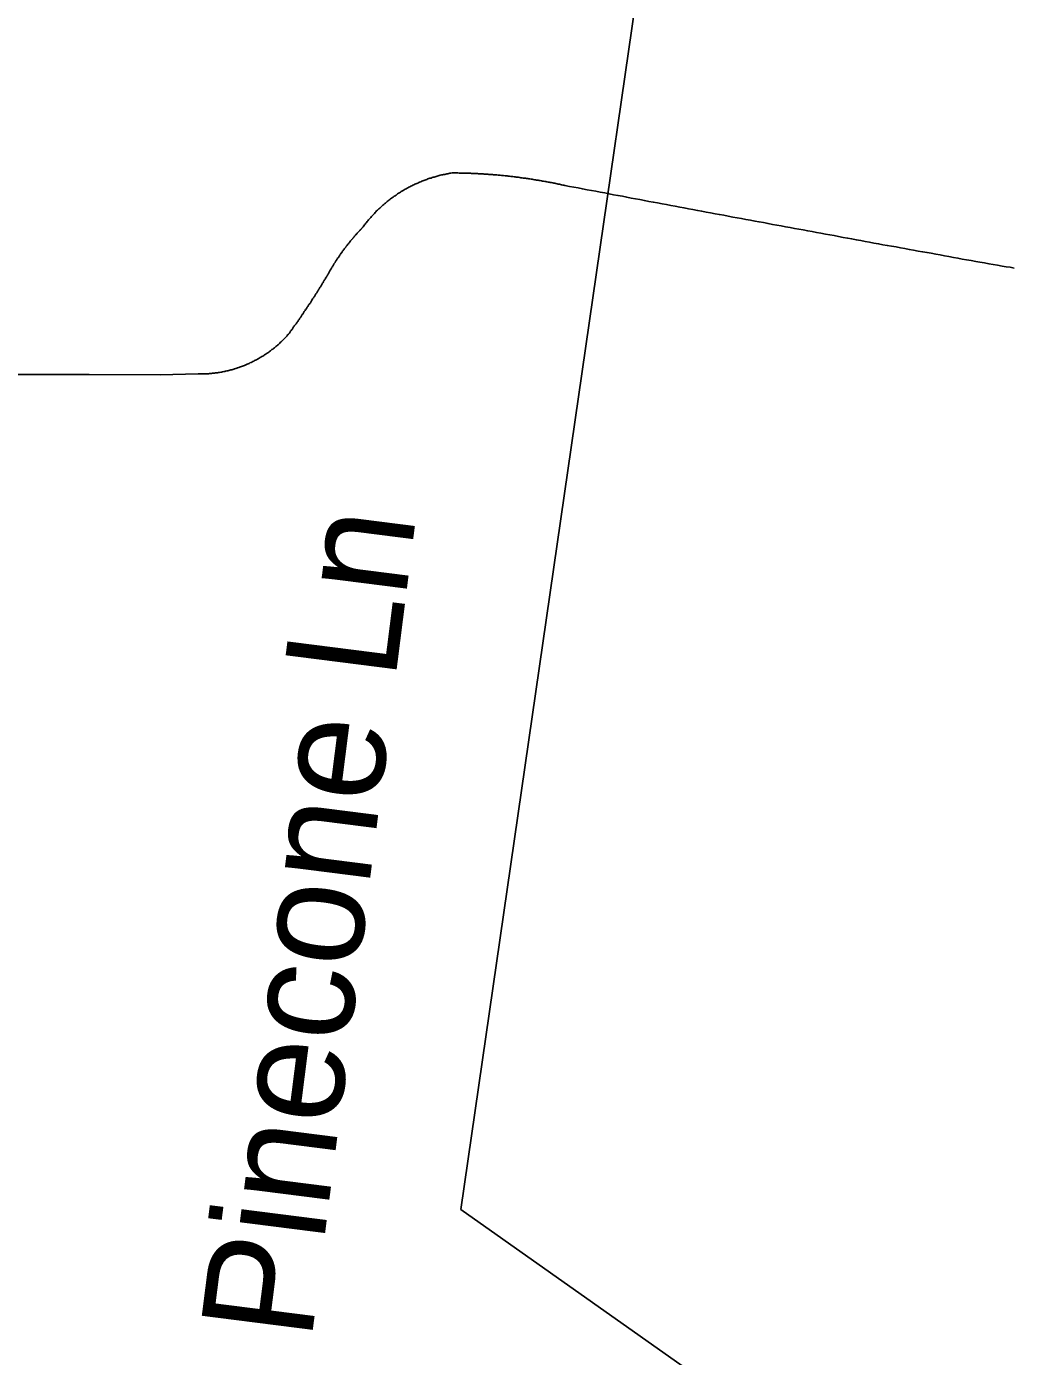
# Model space of a CAD drawing. Extents: x 1268485 to 1426702, y 514839 to 616766.
# Drawn here: x 1314099 to 1314677, y 536638 to 537417 of the extents above; entities that cross this region are included whole.
import ezdxf

# ---------------------------------------------------------------- set-up
doc = ezdxf.new("R2010")
doc.units = 0
for name, color, linetype in [('Old_Level_10', 7, 'Continuous'), ('Old_Level_35', 7, 'Continuous'), ('Old_Level_48', 7, 'Continuous'), ('Old_Level_49', 7, 'Continuous')]:
    doc.layers.add(name, color=color, linetype=linetype)

msp = doc.modelspace()

# ---------------------------------------------------------------- linework, layer by layer
at = {"layer": 'Old_Level_35'}
for points in [[(1314347.971, 537331.45), (1314347.355, 537331.398), (1314346.74, 537331.245), (1314346.125, 537331.142), (1314345.51, 537330.988), (1314344.895, 537330.885), (1314344.28, 537330.732), (1314343.664, 537330.629), (1314343.049, 537330.475), (1314342.332, 537330.373), (1314341.716, 537330.27), (1314341.101, 537330.065), (1314340.486, 537329.963), (1314339.871, 537329.758), (1314339.256, 537329.604), (1314338.641, 537329.45), (1314338.128, 537329.245), (1314337.513, 537329.04), (1314336.898, 537328.937), (1314336.283, 537328.732), (1314335.667, 537328.476), (1314334.95, 537328.322), (1314334.335, 537328.117), (1314333.719, 537327.964), (1314333.207, 537327.707), (1314332.592, 537327.502), (1314331.976, 537327.246), (1314331.361, 537327.041), (1314330.849, 537326.836), (1314330.234, 537326.579), (1314329.618, 537326.323), (1314329.003, 537326.067), (1314328.491, 537325.811), (1314327.875, 537325.554), (1314327.26, 537325.298), (1314326.748, 537325.041), (1314326.133, 537324.836), (1314325.517, 537324.478), (1314325.005, 537324.273), (1314324.39, 537323.914), (1314323.877, 537323.708), (1314323.262, 537323.401), (1314322.749, 537323.042), (1314322.134, 537322.735), (1314321.621, 537322.478), (1314321.006, 537322.171), (1314320.494, 537321.863), (1314319.878, 537321.505), (1314319.366, 537321.197), (1314318.853, 537320.889), (1314318.238, 537320.582), (1314317.725, 537320.172), (1314317.213, 537319.864), (1314316.598, 537319.505), (1314316.085, 537319.197), (1314315.675, 537318.839), (1314315.162, 537318.429), (1314314.547, 537318.121), (1314314.034, 537317.762), (1314313.522, 537317.352), (1314313.009, 537316.993), (1314312.497, 537316.634), (1314311.984, 537316.276), (1314311.471, 537315.814), (1314310.959, 537315.456), (1314310.549, 537315.045), (1314310.036, 537314.635), (1314309.523, 537314.276), (1314309.011, 537313.815), (1314308.498, 537313.456), (1314307.985, 537312.995), (1314307.473, 537312.636), (1314306.96, 537312.175), (1314306.653, 537311.765), (1314306.14, 537311.303), (1314305.627, 537310.893), (1314305.115, 537310.432), (1314304.705, 537310.022), (1314304.294, 537309.56), (1314303.782, 537309.15), (1314303.372, 537308.637), (1314302.859, 537308.176), (1314302.552, 537307.766), (1314302.039, 537307.253), (1314301.629, 537306.792), (1314301.116, 537306.331), (1314300.706, 537305.869), (1314300.296, 537305.356), (1314299.886, 537304.946), (1314299.476, 537304.434), (1314298.963, 537303.921), (1314298.656, 537303.46), (1314298.245, 537302.947), (1314297.835, 537302.435), (1314297.528, 537301.922), (1314297.015, 537301.46), (1314296.605, 537300.948), (1314296.297, 537300.435), (1314295.887, 537299.922), (1314295.477, 537299.461)], [(1314414.202, 537324.068), (1314413.485, 537324.273), (1314412.87, 537324.375), (1314412.254, 537324.478), (1314411.639, 537324.683), (1314410.922, 537324.836), (1314410.204, 537324.939), (1314409.589, 537325.041), (1314408.871, 537325.196), (1314408.256, 537325.401), (1314407.641, 537325.503), (1314407.026, 537325.606), (1314406.205, 537325.759), (1314405.59, 537325.862), (1314404.975, 537326.016), (1314404.257, 537326.118), (1314403.642, 537326.272), (1314403.027, 537326.374), (1314402.412, 537326.477), (1314401.592, 537326.631), (1314400.977, 537326.733), (1314400.361, 537326.887), (1314399.644, 537326.938), (1314399.029, 537327.041), (1314398.413, 537327.194), (1314397.593, 537327.297), (1314396.978, 537327.399), (1314396.363, 537327.502), (1314395.645, 537327.604), (1314395.03, 537327.759), (1314394.415, 537327.81), (1314393.595, 537327.964), (1314392.979, 537328.066), (1314392.364, 537328.117), (1314391.647, 537328.271), (1314391.031, 537328.322), (1314390.416, 537328.425), (1314389.596, 537328.476), (1314388.981, 537328.63), (1314388.366, 537328.681), (1314387.648, 537328.835), (1314387.033, 537328.886), (1314386.418, 537328.937), (1314385.598, 537329.04), (1314384.982, 537329.142), (1314384.367, 537329.194), (1314383.65, 537329.297), (1314383.034, 537329.399), (1314382.419, 537329.45), (1314381.599, 537329.502), (1314380.984, 537329.604), (1314380.369, 537329.707), (1314379.651, 537329.758), (1314379.036, 537329.809), (1314378.216, 537329.86), (1314377.601, 537329.963), (1314376.985, 537330.014), (1314376.268, 537330.065), (1314375.653, 537330.117), (1314375.037, 537330.168), (1314374.217, 537330.27), (1314373.602, 537330.322), (1314372.884, 537330.373), (1314372.269, 537330.424), (1314371.654, 537330.475), (1314370.834, 537330.578), (1314370.219, 537330.578), (1314369.604, 537330.629), (1314368.886, 537330.68), (1314368.271, 537330.732), (1314367.45, 537330.732), (1314366.835, 537330.834), (1314366.22, 537330.885), (1314365.503, 537330.885), (1314364.887, 537330.937), (1314364.272, 537330.988), (1314363.452, 537330.988), (1314362.837, 537331.04), (1314362.119, 537331.04), (1314361.504, 537331.142), (1314360.889, 537331.142), (1314360.171, 537331.193), (1314359.453, 537331.193), (1314358.838, 537331.245), (1314358.121, 537331.245), (1314357.505, 537331.245), (1314356.788, 537331.295), (1314356.173, 537331.295), (1314355.455, 537331.295), (1314354.737, 537331.398), (1314354.122, 537331.398), (1314353.404, 537331.398), (1314352.789, 537331.398), (1314352.174, 537331.398), (1314351.354, 537331.45), (1314350.739, 537331.45), (1314350.021, 537331.45), (1314349.406, 537331.45), (1314348.791, 537331.45), (1314347.971, 537331.45)], [(1314670.517, 537276.803), (1314667.852, 537277.316), (1314665.289, 537277.726), (1314662.725, 537278.239), (1314660.162, 537278.7), (1314657.497, 537279.11), (1314655.036, 537279.622), (1314652.37, 537280.084), (1314649.705, 537280.545), (1314647.142, 537281.007), (1314644.578, 537281.519), (1314642.015, 537281.93), (1314639.35, 537282.442), (1314636.786, 537282.852), (1314634.223, 537283.365), (1314631.66, 537283.826), (1314628.994, 537284.338), (1314626.534, 537284.749), (1314623.868, 537285.261), (1314621.202, 537285.671), (1314618.639, 537286.184), (1314616.076, 537286.646), (1314613.513, 537287.107), (1314610.847, 537287.568), (1314608.284, 537288.081), (1314605.721, 537288.491), (1314603.158, 537289.004), (1314600.492, 537289.414), (1314598.032, 537289.927), (1314595.366, 537290.388), (1314592.7, 537290.9), (1314590.137, 537291.362), (1314587.676, 537291.823), (1314585.011, 537292.336), (1314582.345, 537292.746), (1314579.884, 537293.258), (1314577.219, 537293.668), (1314574.656, 537294.181), (1314571.99, 537294.694), (1314569.529, 537295.104), (1314566.864, 537295.616), (1314564.3, 537296.078), (1314561.737, 537296.539), (1314559.174, 537297.052), (1314556.509, 537297.514), (1314553.843, 537298.026), (1314551.382, 537298.436), (1314548.717, 537298.949), (1314546.153, 537299.461), (1314543.59, 537299.872), (1314541.027, 537300.384), (1314538.361, 537300.897), (1314535.901, 537301.307), (1314533.235, 537301.82), (1314530.672, 537302.332), (1314528.006, 537302.742), (1314525.546, 537303.255), (1314522.88, 537303.768), (1314520.214, 537304.178), (1314517.754, 537304.69), (1314515.088, 537305.203), (1314512.525, 537305.613), (1314509.859, 537306.126), (1314507.399, 537306.638), (1314504.733, 537307.048), (1314502.17, 537307.561), (1314499.607, 537308.074), (1314497.043, 537308.484), (1314494.378, 537308.996), (1314491.917, 537309.509), (1314489.251, 537310.022), (1314486.586, 537310.432), (1314484.023, 537310.944), (1314481.459, 537311.457), (1314478.896, 537311.918), (1314476.231, 537312.38), (1314473.77, 537312.892), (1314471.104, 537313.353), (1314468.541, 537313.866), (1314465.978, 537314.328), (1314463.415, 537314.789), (1314460.749, 537315.301), (1314458.084, 537315.814), (1314455.623, 537316.276), (1314452.957, 537316.737), (1314450.394, 537317.249), (1314447.831, 537317.762), (1314445.268, 537318.275), (1314442.602, 537318.685), (1314440.141, 537319.197), (1314437.476, 537319.71), (1314434.913, 537320.172), (1314432.247, 537320.684), (1314429.786, 537321.145), (1314427.121, 537321.607), (1314424.455, 537322.12), (1314421.994, 537322.632), (1314419.329, 537323.145), (1314416.766, 537323.606), (1314414.202, 537324.068)], [(1314295.477, 537299.461), (1314295.272, 537299.205), (1314294.965, 537298.949), (1314294.862, 537298.692), (1314294.657, 537298.436), (1314294.349, 537298.18), (1314294.144, 537298.026), (1314293.837, 537297.769), (1314293.734, 537297.514), (1314293.529, 537297.257), (1314293.222, 537297.001), (1314293.017, 537296.744), (1314292.709, 537296.488), (1314292.606, 537296.334), (1314292.401, 537296.078), (1314292.094, 537295.821), (1314291.889, 537295.566), (1314291.581, 537295.309), (1314291.479, 537295.053), (1314291.274, 537294.796), (1314290.966, 537294.54), (1314290.761, 537294.335), (1314290.658, 537294.078), (1314290.351, 537293.823), (1314290.146, 537293.566), (1314289.838, 537293.31), (1314289.736, 537293.053), (1314289.531, 537292.797), (1314289.223, 537292.541), (1314289.121, 537292.336), (1314288.916, 537292.08), (1314288.608, 537291.823), (1314288.505, 537291.567), (1314288.3, 537291.259), (1314287.993, 537291.003), (1314287.89, 537290.747), (1314287.583, 537290.49), (1314287.378, 537290.234), (1314287.275, 537289.977), (1314286.968, 537289.772), (1314286.763, 537289.516), (1314286.66, 537289.209), (1314286.352, 537288.952), (1314286.147, 537288.696), (1314286.045, 537288.44), (1314285.737, 537288.184), (1314285.635, 537287.927), (1314285.327, 537287.619), (1314285.122, 537287.363), (1314285.02, 537287.107), (1314284.712, 537286.851), (1314284.609, 537286.543), (1314284.404, 537286.338), (1314284.097, 537286.081), (1314283.994, 537285.826), (1314283.789, 537285.518), (1314283.584, 537285.261), (1314283.379, 537285.005), (1314283.277, 537284.698), (1314282.969, 537284.441), (1314282.867, 537284.185), (1314282.661, 537283.878), (1314282.456, 537283.621), (1314282.251, 537283.365), (1314282.149, 537283.057), (1314281.841, 537282.801), (1314281.739, 537282.545), (1314281.534, 537282.237), (1314281.329, 537281.98), (1314281.124, 537281.775), (1314281.021, 537281.417), (1314280.713, 537281.212), (1314280.611, 537280.853), (1314280.406, 537280.648), (1314280.201, 537280.289), (1314279.996, 537280.084), (1314279.893, 537279.827), (1314279.586, 537279.52), (1314279.483, 537279.264), (1314279.381, 537278.956), (1314279.176, 537278.7), (1314278.971, 537278.392), (1314278.765, 537278.136), (1314278.663, 537277.829), (1314278.458, 537277.572), (1314278.253, 537277.264), (1314278.15, 537277.008), (1314278.048, 537276.701), (1314277.74, 537276.444), (1314277.638, 537276.136), (1314277.33, 537275.881), (1314277.228, 537275.573), (1314277.125, 537275.265), (1314276.92, 537275.009), (1314276.715, 537274.701), (1314276.612, 537274.445), (1314276.407, 537274.138), (1314276.202, 537273.881), (1314276.1, 537273.573), (1314275.997, 537273.266)], [(1314677.592, 537275.726), (1314675.234, 537276.136), (1314672.876, 537276.444), (1314670.517, 537276.803)], [(1314275.997, 537273.266), (1314275.792, 537272.856), (1314275.485, 537272.497), (1314275.28, 537272.138), (1314274.972, 537271.728), (1314274.869, 537271.369), (1314274.664, 537271.01), (1314274.357, 537270.6), (1314274.152, 537270.242), (1314273.844, 537269.882), (1314273.742, 537269.524), (1314273.537, 537269.114), (1314273.229, 537268.755), (1314273.024, 537268.396), (1314272.716, 537267.986), (1314272.614, 537267.627), (1314272.409, 537267.268), (1314272.101, 537266.858), (1314271.896, 537266.499), (1314271.589, 537266.141), (1314271.384, 537265.73), (1314271.281, 537265.371), (1314270.973, 537265.013), (1314270.768, 537264.603), (1314270.461, 537264.243), (1314270.256, 537263.885), (1314270.051, 537263.526), (1314269.743, 537263.116), (1314269.641, 537262.757), (1314269.333, 537262.398), (1314269.128, 537261.988), (1314268.923, 537261.629), (1314268.615, 537261.27), (1314268.41, 537260.86), (1314268.103, 537260.502), (1314267.898, 537260.142), (1314267.795, 537259.732), (1314267.488, 537259.425), (1314267.283, 537259.066), (1314266.975, 537258.707), (1314266.77, 537258.297), (1314266.462, 537257.938), (1314266.257, 537257.579), (1314265.95, 537257.169), (1314265.745, 537256.811), (1314265.54, 537256.451), (1314265.335, 537256.041), (1314265.13, 537255.683), (1314264.924, 537255.375), (1314264.617, 537255.016), (1314264.412, 537254.606), (1314264.104, 537254.248), (1314263.899, 537253.888), (1314263.592, 537253.478), (1314263.387, 537253.12), (1314263.079, 537252.812), (1314262.874, 537252.453), (1314262.669, 537252.043), (1314262.361, 537251.684), (1314262.156, 537251.325), (1314261.849, 537250.915), (1314261.644, 537250.557), (1314261.336, 537250.249), (1314261.131, 537249.89), (1314260.926, 537249.48), (1314260.721, 537249.121), (1314260.516, 537248.762), (1314260.208, 537248.454), (1314260.003, 537248.044), (1314259.798, 537247.686), (1314259.491, 537247.327), (1314259.286, 537246.916), (1314258.978, 537246.609), (1314258.773, 537246.25), (1314258.465, 537245.891), (1314258.26, 537245.481), (1314257.953, 537245.123), (1314257.748, 537244.815), (1314257.543, 537244.456), (1314257.235, 537244.046), (1314257.03, 537243.687), (1314256.722, 537243.38), (1314256.517, 537243.02), (1314256.21, 537242.61), (1314255.902, 537242.252), (1314255.595, 537241.944), (1314255.39, 537241.585), (1314255.082, 537241.175), (1314254.877, 537240.867), (1314254.672, 537240.509), (1314254.364, 537240.15), (1314254.159, 537239.74), (1314253.852, 537239.432), (1314253.647, 537239.074), (1314253.339, 537238.664), (1314253.134, 537238.356), (1314252.826, 537237.997), (1314252.621, 537237.638), (1314252.416, 537237.331), (1314252.109, 537236.921)], [(1314252.109, 537236.921), (1314251.596, 537236.511), (1314251.288, 537235.998), (1314250.878, 537235.588), (1314250.468, 537235.126), (1314249.956, 537234.665), (1314249.648, 537234.255), (1314249.238, 537233.896), (1314248.725, 537233.435), (1314248.418, 537233.025), (1314247.905, 537232.563), (1314247.495, 537232.204), (1314246.982, 537231.743), (1314246.675, 537231.384), (1314246.162, 537230.922), (1314245.65, 537230.564), (1314245.239, 537230.205), (1314244.727, 537229.744), (1314244.214, 537229.385), (1314243.907, 537229.026), (1314243.394, 537228.616), (1314242.881, 537228.257), (1314242.369, 537227.898), (1314241.856, 537227.488), (1314241.549, 537227.181), (1314241.036, 537226.821), (1314240.523, 537226.463), (1314240.011, 537226.104), (1314239.498, 537225.745), (1314238.985, 537225.438), (1314238.473, 537225.078), (1314237.96, 537224.771), (1314237.55, 537224.463), (1314237.037, 537224.105), (1314236.525, 537223.797), (1314235.91, 537223.49), (1314235.397, 537223.182), (1314234.884, 537222.875), (1314234.372, 537222.567), (1314233.859, 537222.259), (1314233.244, 537222.003), (1314232.731, 537221.695), (1314232.219, 537221.439), (1314231.706, 537221.132), (1314231.091, 537220.875), (1314230.578, 537220.619), (1314230.168, 537220.311), (1314229.45, 537220.055), (1314229.04, 537219.799), (1314228.528, 537219.542), (1314227.913, 537219.337), (1314227.4, 537219.132), (1314226.785, 537218.876), (1314226.272, 537218.619), (1314225.657, 537218.414), (1314225.144, 537218.209), (1314224.529, 537218.004), (1314224.017, 537217.748), (1314223.401, 537217.543), (1314222.889, 537217.389), (1314222.274, 537217.184), (1314221.761, 537216.979), (1314221.146, 537216.826), (1314220.531, 537216.62), (1314220.018, 537216.415), (1314219.403, 537216.313), (1314218.788, 537216.108), (1314218.275, 537215.954), (1314217.66, 537215.8), (1314217.045, 537215.698), (1314216.532, 537215.493), (1314215.917, 537215.39), (1314215.199, 537215.236), (1314214.789, 537215.133), (1314214.174, 537214.98), (1314213.456, 537214.878), (1314212.841, 537214.775), (1314212.329, 537214.672), (1314211.713, 537214.57), (1314211.098, 537214.518), (1314210.483, 537214.365), (1314209.97, 537214.313), (1314209.355, 537214.211), (1314208.74, 537214.108), (1314208.125, 537214.057), (1314207.51, 537214.006), (1314206.997, 537213.955), (1314206.382, 537213.852), (1314205.767, 537213.852), (1314205.152, 537213.801), (1314204.537, 537213.75), (1314204.024, 537213.75), (1314203.409, 537213.698), (1314202.794, 537213.698), (1314202.076, 537213.698), (1314201.461, 537213.647), (1314200.846, 537213.647), (1314200.333, 537213.647), (1314199.718, 537213.647), (1314199.103, 537213.647)], [(1314199.103, 537213.647), (1314176.855, 537213.135), (1314135.229, 537213.39), (1314067.459, 537213.39), (1313959.294, 537215.493)]]:
    msp.add_lwpolyline(points, dxfattribs=at)
at = {"layer": 'Old_Level_48'}
msp.add_lwpolyline([(1309967.341, 536669.026), (1312958.395, 536431.996), (1313076.853, 538180.098), (1314535.142, 537980.379), (1314353.171, 536723.924), (1314745.846, 536446.652), (1314972.174, 536698.656), (1315031.403, 537054.201), (1315366.473, 537457.741), (1315917.719, 536862.159), (1316161.782, 536694.277), (1316644.398, 537079.676), (1316846.177, 536906.019), (1317046.346, 536359.734), (1317762.093, 535871.837), (1317992.842, 539661.54), (1319058.96, 539661.54), (1319058.96, 543276.26)], dxfattribs=at)
at = {"layer": 'Old_Level_49'}
msp.add_lwpolyline([(1309967.341, 536669.026), (1312958.395, 536431.996), (1313076.853, 538180.098), (1314535.142, 537980.379), (1314353.171, 536723.924), (1314745.846, 536446.652), (1314972.174, 536698.656), (1315031.403, 537054.201), (1315366.473, 537457.741), (1315917.719, 536862.159), (1316161.782, 536694.277), (1316644.398, 537079.676), (1316846.177, 536906.019), (1317046.346, 536359.734), (1317762.093, 535871.837), (1317992.842, 539661.54), (1319058.96, 539661.54), (1319058.96, 543276.26)], dxfattribs=at)

# ---------------------------------------------------------------- texts
at = {"layer": 'Old_Level_10'}
msp.add_text('Pinecone Ln', height=65.61666, rotation=82.762414, dxfattribs=at).set_placement((1314265.446, 536646.179))

doc.saveas('drawing.dxf')
